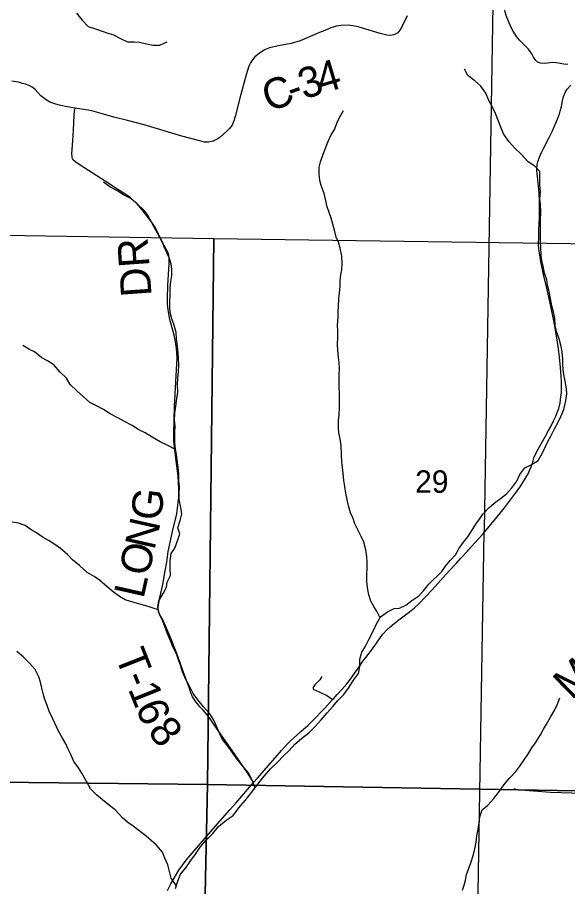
# Model space of a CAD drawing. Extents: x 0 to 191, y 0 to 55.
# Drawn here: x 184.977 to 186.002, y 52.289 to 53.907 of the extents above; entities that cross this region are included whole.
import ezdxf

# ---------------------------------------------------------------- set-up
doc = ezdxf.new("R2010")
doc.units = 0
for name, color, linetype in [('GM_X_Corporation', 7, 'Continuous'), ('GM_X_County_Road', 7, 'Continuous'), ('GM_X_County_Road_Text', 7, 'Continuous'), ('GM_X_Minor_River', 7, 'Continuous'), ('GM_X_Section_Text', 7, 'Continuous'), ('GM_X_Township_Road', 7, 'Continuous'), ('GM_X_Township_Road_Text', 7, 'Continuous')]:
    doc.layers.add(name, color=color, linetype=linetype)

msp = doc.modelspace()

# ---------------------------------------------------------------- linework, layer by layer
at = {"layer": 'GM_X_Corporation'}
for points in [[(184.8319, 50.3472), (184.8438, 50.7018), (184.8438, 50.7041), (184.8504, 51.1664), (184.8504, 51.1691), (184.8564, 51.468), (185.0493, 51.466), (185.0519, 51.466), (185.737, 51.4587), (185.8223, 51.4579), (185.8471, 52.9493), (185.8472, 52.953), (185.8634, 53.9305), (185.8653, 54.0182), (185.8655, 54.0321), (185.8681, 54.1568), (185.8476, 54.1564), (184.4129, 54.1665), (184.4114, 53.9192), (184.1701, 53.923), (184.1701, 49.9388)], [(184.8319, 50.3472), (184.8438, 50.7018), (184.8438, 50.7041), (184.8504, 51.1664), (184.8504, 51.1691), (184.8564, 51.468), (185.0493, 51.466), (185.0519, 51.466), (185.737, 51.4587), (185.8223, 51.4579), (185.8471, 52.9493), (185.8472, 52.953), (185.8634, 53.9305), (185.8653, 54.0182), (185.8655, 54.0321), (185.8681, 54.1568), (185.9791, 54.1551), (186.7401, 54.1422), (186.7662, 54.1447), (187.3845, 54.1319), (187.4205, 54.1315), (187.8766, 54.1257)]]:
    msp.add_lwpolyline(points, dxfattribs=at)
for points in [[(184.4027, 53.5105), (185.3431, 53.4952), (185.3319, 52.4794), (184.3885, 52.4898), (184.3932, 52.9078)], [(185.3431, 53.4952), (186.362, 53.4813), (186.3443, 52.462), (185.3319, 52.4794)], [(184.3885, 52.4898), (185.3319, 52.4794), (185.31, 51.4601), (184.3837, 51.4722), (184.385, 51.8913)], [(185.3319, 52.4794), (186.3443, 52.462), (186.336, 51.4505), (185.31, 51.4601)]]:
    msp.add_lwpolyline(points, close=True, dxfattribs=at)
at = {"layer": 'GM_X_County_Road'}
for points in [[(186.003, 53.8194), (185.9951, 53.8196), (185.9815, 53.8225), (185.974, 53.8226), (185.9596, 53.8209), (185.9515, 53.8214), (185.946, 53.8236), (185.9431, 53.8267), (185.939, 53.8329), (185.9356, 53.8388), (185.9328, 53.8435), (185.9294, 53.8476), (185.9222, 53.855), (185.9189, 53.8582), (185.9129, 53.8644), (185.9097, 53.8683), (185.9058, 53.8734), (185.901, 53.8809), (185.8967, 53.8894), (185.8919, 53.9), (185.888, 53.9102), (185.8834, 53.9267), (185.8747, 53.9283), (185.8636, 53.93)], [(185.7034, 53.9096), (185.6944, 53.8905), (185.6899, 53.883), (185.6858, 53.8781), (185.6786, 53.8743), (185.6725, 53.8731), (185.6657, 53.8735), (185.6529, 53.8766), (185.6204, 53.8868), (185.6121, 53.8891), (185.602, 53.8912), (185.5934, 53.8921), (185.5804, 53.8917), (185.5716, 53.8903), (185.5615, 53.8874), (185.5501, 53.8823), (185.5405, 53.8788), (185.5218, 53.8708), (185.5042, 53.8634), (185.4872, 53.8582), (185.464, 53.8541), (185.447, 53.8504), (185.4378, 53.8465), (185.4278, 53.8399), (185.4198, 53.8332), (185.4152, 53.828), (185.4116, 53.822), (185.4087, 53.8162), (185.4038, 53.8002), (185.3921, 53.7567), (185.3829, 53.7222), (185.3807, 53.7143), (185.3776, 53.7062), (185.3726, 53.6999), (185.3685, 53.6956), (185.3617, 53.6892), (185.3552, 53.6839), (185.3493, 53.68), (185.3416, 53.6764), (185.3338, 53.6748), (185.3262, 53.6748), (185.3172, 53.6769), (185.3007, 53.6814), (185.2836, 53.686), (185.2134, 53.7066), (185.1826, 53.7148), (185.1573, 53.7213), (185.1378, 53.7267), (185.1159, 53.7327), (185.1091, 53.7341), (185.0849, 53.738), (185.0674, 53.741), (185.0561, 53.7436), (185.0492, 53.7452), (185.0436, 53.7471), (185.0379, 53.7492), (185.0309, 53.7532), (185.0211, 53.7611), (185.0154, 53.7668), (185.0105, 53.7727), (185.0048, 53.7771), (184.9993, 53.7802), (184.9928, 53.7825), (184.987, 53.7841), (184.9793, 53.7862), (184.9669, 53.7881)], [(185.8226, 52.9215), (185.8431, 52.944), (185.8473, 52.9488), (185.8713, 52.9775), (185.8848, 52.9939), (185.9034, 53.0186), (185.9154, 53.035), (185.9257, 53.0521), (185.9289, 53.0574), (185.9315, 53.0634), (185.9345, 53.0703), (185.9363, 53.0751), (185.9382, 53.0814), (185.9402, 53.089), (185.9423, 53.0936), (185.9449, 53.0991), (185.961, 53.1276), (185.9669, 53.138), (185.9709, 53.1453), (185.9762, 53.1557), (185.9806, 53.1647), (185.9831, 53.1714), (185.9857, 53.179), (185.9882, 53.1897), (185.9898, 53.2007), (185.9907, 53.2088), (185.9906, 53.2164), (185.9907, 53.2303), (185.9904, 53.2392), (185.9889, 53.2553), (185.9869, 53.2748), (185.9846, 53.2943), (185.9823, 53.3102), (185.978, 53.336), (185.971, 53.3693), (185.9635, 53.4031), (185.9575, 53.4286), (185.9525, 53.4526), (185.951, 53.4608), (185.9497, 53.4686), (185.9489, 53.476), (185.9482, 53.4854), (185.9485, 53.4981), (185.9486, 53.5105), (185.949, 53.5229), (185.9499, 53.5347), (185.9501, 53.5522), (185.9498, 53.5651), (185.9491, 53.5801), (185.9485, 53.5857), (185.946, 53.611), (185.9453, 53.6166), (185.9451, 53.6212), (185.9451, 53.6261), (185.9456, 53.6318), (185.947, 53.6383), (185.9498, 53.6469), (185.9538, 53.6553), (185.9583, 53.6642), (185.9678, 53.6834), (185.9741, 53.6954), (185.9774, 53.703), (185.9834, 53.7176), (185.9869, 53.7273), (185.9886, 53.7321), (185.9906, 53.741), (185.9928, 53.7515), (185.9948, 53.7594), (185.9975, 53.7668), (186.0017, 53.7734), (186.0082, 53.781)], [(185.257, 52.2817), (185.2634, 52.2941), (185.2785, 52.3199), (185.2918, 52.3382), (185.3028, 52.3512), (185.3183, 52.3691), (185.3413, 52.3958), (185.373, 52.4319), (185.3843, 52.4446), (185.4172, 52.4829), (185.4245, 52.4909), (185.4451, 52.5148), (185.4693, 52.5424), (185.4814, 52.5557), (185.487, 52.5613), (185.4972, 52.5705), (185.5063, 52.5787), (185.5188, 52.5898), (185.5264, 52.5969), (185.5346, 52.6051), (185.5422, 52.6131), (185.55, 52.6215), (185.5647, 52.6371), (185.566, 52.6387), (185.5732, 52.6465), (185.5819, 52.656), (185.591, 52.6666), (185.5982, 52.6754), (185.6165, 52.7021), (185.6211, 52.7087), (185.6262, 52.7157), (185.6405, 52.7342), (185.6532, 52.7519), (185.6584, 52.7587), (185.6657, 52.7668), (185.6712, 52.7721), (185.6794, 52.7787), (185.688, 52.7856), (185.7051, 52.7987), (185.7166, 52.8076), (185.7261, 52.8163), (185.7495, 52.841), (185.7816, 52.8768), (185.7951, 52.8912), (185.8034, 52.9005), (185.8156, 52.9136), (185.8178, 52.9162), (185.8226, 52.9215)]]:
    msp.add_lwpolyline(points, dxfattribs=at)
at = {"layer": 'GM_X_Minor_River'}
for points in [[(185.0874, 53.9147), (185.0984, 53.9015), (185.1094, 53.8901), (185.1227, 53.8856), (185.1353, 53.8811), (185.1459, 53.8777), (185.1554, 53.8747), (185.1698, 53.8675), (185.1824, 53.8615), (185.1957, 53.8611), (185.2051, 53.8608), (185.2177, 53.8578), (185.2306, 53.8552), (185.2427, 53.8552), (185.2564, 53.8613)], [(185.877, 53.0114), (185.8884, 53.0202), (185.8982, 53.0312), (185.9077, 53.0434), (185.9133, 53.056), (185.9224, 53.0682), (185.9345, 53.0739), (185.9474, 53.0819), (185.955, 53.0949), (185.961, 53.1082), (185.9655, 53.1177), (185.9716, 53.1287), (185.9776, 53.1409), (185.9833, 53.1508), (185.9897, 53.1641), (185.995, 53.177), (185.9991, 53.1934), (186.0006, 53.2063), (186.0002, 53.2158), (185.9975, 53.2299), (185.9952, 53.242), (185.994, 53.2515), (185.9933, 53.261), (185.9932, 53.2709), (185.9921, 53.2842), (185.9901, 53.2944), (185.9863, 53.3088), (185.9817, 53.3225), (185.9794, 53.3335), (185.9782, 53.3464), (185.9759, 53.3589), (185.9729, 53.3699), (185.9706, 53.3836), (185.9679, 53.3965), (185.9648, 53.4083), (185.9636, 53.4182), (185.9594, 53.4311), (185.9568, 53.4443), (185.9544, 53.4546), (185.9529, 53.4645), (185.9525, 53.4785), (185.9521, 53.488), (185.952, 53.5161), (185.9516, 53.5302), (185.9523, 53.5438), (185.9519, 53.5594), (185.9507, 53.5689), (185.9519, 53.5826), (185.9503, 53.5947), (185.9507, 53.6054), (185.9506, 53.6198), (185.9411, 53.6297), (185.9289, 53.6383), (185.916, 53.652), (185.9038, 53.6637), (185.8936, 53.6755), (185.8829, 53.6899), (185.8791, 53.6993), (185.8737, 53.7137), (185.868, 53.7278), (185.8615, 53.7411), (185.8554, 53.7524), (185.8497, 53.7657), (185.8409, 53.7786), (185.8292, 53.7888), (185.8166, 53.7986), (185.8105, 53.8104)], [(185.6529, 52.7892), (185.6476, 52.8006), (185.6411, 52.8104), (185.6358, 52.8203), (185.6323, 52.832), (185.6304, 52.8419), (185.6285, 52.8563), (185.6281, 52.8689), (185.6292, 52.8837), (185.6291, 52.8932), (185.6284, 52.9027), (185.6264, 52.9156), (185.623, 52.93), (185.618, 52.941), (185.6112, 52.9543), (185.6062, 52.9641), (185.6028, 52.9744), (185.5978, 52.985), (185.594, 52.9975), (185.5917, 53.0093), (185.5894, 53.0214), (185.5874, 53.034), (185.5855, 53.045), (185.584, 53.0583), (185.5828, 53.0689), (185.582, 53.0792), (185.5812, 53.0936), (185.5804, 53.1096), (185.5789, 53.1225), (185.5765, 53.1339), (185.5758, 53.1437), (185.5757, 53.1563), (185.5768, 53.1669), (185.5772, 53.1806), (185.5775, 53.1954), (185.5775, 53.2072), (185.5771, 53.2186), (185.5767, 53.2322), (185.577, 53.2417), (185.5774, 53.2539), (185.577, 53.2638), (185.5758, 53.2736), (185.5743, 53.2873), (185.5739, 53.298), (185.5742, 53.3109), (185.5742, 53.3234), (185.5738, 53.3333), (185.5749, 53.3489), (185.5752, 53.3587), (185.5756, 53.3694), (185.5759, 53.3838), (185.5774, 53.3944), (185.5785, 53.4058), (185.5789, 53.4165), (185.58, 53.4275), (185.5815, 53.437), (185.5826, 53.4495), (185.5818, 53.4625), (185.5787, 53.4776), (185.5753, 53.4883), (185.5715, 53.4978), (185.568, 53.5107), (185.5653, 53.522), (185.5619, 53.5334), (185.5581, 53.5437), (185.5546, 53.5543), (185.5516, 53.5687), (185.5489, 53.579), (185.5435, 53.5938), (185.5408, 53.6032), (185.5393, 53.6154), (185.5396, 53.6279), (185.5423, 53.6382), (185.5468, 53.6523), (185.5509, 53.6618), (185.5558, 53.6747), (185.5619, 53.688), (185.5683, 53.6979), (185.5728, 53.7112), (185.5774, 53.7207), (185.5849, 53.7333)], [(185.4205, 52.4732), (185.415, 52.4875), (185.4074, 52.5012), (185.3967, 52.5137), (185.3865, 52.5269), (185.3796, 52.5368), (185.3697, 52.5504), (185.3598, 52.5629), (185.3545, 52.5735), (185.3499, 52.5849), (185.3434, 52.599), (185.3358, 52.6107), (185.324, 52.6236), (185.3137, 52.6365), (185.3049, 52.6486), (185.2981, 52.6622), (185.2912, 52.6748), (185.2851, 52.6888), (185.2817, 52.6994), (185.2782, 52.7093), (185.274, 52.7222), (185.2668, 52.7355), (185.2626, 52.7465), (185.2572, 52.7597), (185.2523, 52.7734), (185.2481, 52.7829), (185.2423, 52.7958), (185.2393, 52.8094), (185.2408, 52.8212), (185.2491, 52.8345), (185.2555, 52.8463), (185.2562, 52.8558), (185.2627, 52.868), (185.2619, 52.8813), (185.2618, 52.8954), (185.2641, 52.9091), (185.2705, 52.9193), (185.2765, 52.9342), (185.2803, 52.9456), (185.2761, 52.957), (185.2806, 52.9703), (185.2836, 52.9832), (185.2817, 52.9946), (185.279, 53.0094), (185.279, 53.02), (185.2793, 53.033), (185.2785, 53.0443), (185.2781, 53.0569), (185.2769, 53.0698), (185.275, 53.0835), (185.2738, 53.0933), (185.2719, 53.1032), (185.2708, 53.1157), (185.2707, 53.1347), (185.2711, 53.1461), (185.2703, 53.1571), (185.271, 53.1701), (185.2725, 53.1834), (185.2743, 53.1978), (185.2762, 53.2096), (185.2758, 53.2229), (185.2761, 53.2354), (185.2776, 53.2472), (185.278, 53.2597), (185.2776, 53.2727), (185.2772, 53.2822), (185.276, 53.2951), (185.2741, 53.3084), (185.2733, 53.3205), (185.2694, 53.3342), (185.2652, 53.3456), (185.2618, 53.3577), (185.2614, 53.368), (185.2617, 53.3775), (185.2621, 53.3904), (185.2621, 53.4033), (185.2635, 53.4151), (185.2654, 53.4265), (185.2654, 53.4382), (185.2638, 53.4477), (185.2608, 53.458), (185.2566, 53.4675), (185.2509, 53.48), (185.2451, 53.4936), (185.2406, 53.5031), (185.2348, 53.5153), (185.2287, 53.5247), (185.2185, 53.5372), (185.2093, 53.549), (185.2002, 53.5607), (185.1876, 53.5702), (185.1751, 53.5766), (185.1626, 53.5845), (185.1496, 53.5917), (185.1382, 53.6004)], [(185.2721, 53.1025), (185.2567, 53.1108), (185.2434, 53.1168), (185.2286, 53.1255), (185.2153, 53.1334), (185.2035, 53.1391), (185.191, 53.147), (185.1773, 53.1546), (185.1648, 53.1614), (185.1503, 53.1689), (185.1378, 53.1768), (185.1249, 53.1836), (185.1123, 53.1901), (185.0998, 53.2014), (185.0884, 53.2116), (185.0758, 53.2234), (185.0693, 53.2351), (185.0575, 53.2465), (185.0457, 53.2605), (185.0336, 53.2677), (185.0229, 53.2733), (185.0096, 53.2843), (185.0001, 53.2888), (184.9876, 53.2964)], [(185.2717, 52.2853), (185.2762, 52.299), (185.2811, 52.3123), (185.2913, 52.3242), (185.3008, 52.3375), (185.3091, 52.3497), (185.3178, 52.3626), (185.3284, 52.3752), (185.3413, 52.3881), (185.3522, 52.4007), (185.3662, 52.4129), (185.3791, 52.4217), (185.3897, 52.4358), (185.4018, 52.4491), (185.4117, 52.4617), (185.4219, 52.475), (185.4298, 52.4853), (185.437, 52.4948), (185.4491, 52.5085), (185.4612, 52.5203), (185.4737, 52.5329), (185.4836, 52.5425), (185.4945, 52.5543), (185.5066, 52.5649), (185.5203, 52.5756), (185.532, 52.5871), (185.5434, 52.5996), (185.5547, 52.6126), (185.5649, 52.6244), (185.574, 52.6351), (185.5857, 52.6469), (185.5952, 52.6602), (185.6035, 52.6735), (185.613, 52.6857), (185.6156, 52.699), (185.6152, 52.7123), (185.6193, 52.7252), (185.6261, 52.7363), (185.6329, 52.75), (185.6405, 52.766), (185.6461, 52.7781), (185.6541, 52.7911), (185.6669, 52.8002), (185.6794, 52.8064), (185.6889, 52.8075), (185.7007, 52.8129), (185.7124, 52.8217), (185.7249, 52.8301), (185.7336, 52.8396), (185.7438, 52.8522), (185.7681, 52.8758), (185.7749, 52.8853), (185.7843, 52.8964), (185.7934, 52.9067), (185.8006, 52.9188), (185.8085, 52.9303), (185.8165, 52.9402), (185.8233, 52.9504), (185.8312, 52.9634), (185.838, 52.9729), (185.8444, 52.9824), (185.8558, 52.9942), (185.8656, 53.003), (185.877, 53.0114)], [(185.2405, 52.804), (185.2287, 52.8079), (185.215, 52.812), (185.1884, 52.8195), (185.1785, 52.8229), (185.1679, 52.829), (185.1557, 52.8377), (185.1405, 52.8505), (185.1306, 52.8596), (185.1204, 52.866), (185.1074, 52.8736), (185.0934, 52.8868), (185.0804, 52.8974), (185.0706, 52.9073), (185.058, 52.9186), (185.0455, 52.9273), (185.0356, 52.933), (185.0257, 52.939), (185.0132, 52.9474), (185.0029, 52.953), (184.9919, 52.9613), (184.9793, 52.9655), (184.9676, 52.9673)], [(185.2735, 52.2909), (185.2637, 52.3051), (185.2606, 52.3172), (185.2576, 52.3297), (185.2522, 52.3423), (185.2476, 52.3533), (185.2366, 52.3661), (185.2267, 52.3752), (185.2172, 52.3832), (185.2039, 52.3937), (185.1929, 52.4013), (185.183, 52.4085), (185.1735, 52.4172), (185.1594, 52.432), (185.1488, 52.4403), (185.1362, 52.4509), (185.1248, 52.46), (185.1138, 52.4709), (185.1054, 52.4861), (185.0978, 52.5001), (185.0913, 52.51), (185.0829, 52.5217), (185.0772, 52.535), (185.0722, 52.5449), (185.0677, 52.5547), (185.0616, 52.5653), (185.0536, 52.5798), (185.0471, 52.593), (185.0432, 52.6025), (185.0368, 52.6158), (185.0329, 52.626), (185.028, 52.6389), (185.0253, 52.6484), (185.023, 52.6583), (185.0203, 52.6697), (185.0176, 52.6795), (185.0108, 52.6932), (185.0009, 52.7042), (184.9883, 52.7167), (184.9765, 52.7269)], [(185.8063, 52.2822), (185.8094, 52.2917), (185.812, 52.3012), (185.8139, 52.3115), (185.8191, 52.3244), (185.8229, 52.3351), (185.8267, 52.3488), (185.8297, 52.3594), (185.8319, 52.3719), (185.8334, 52.3833), (185.836, 52.3963), (185.8375, 52.408), (185.839, 52.4191), (185.8432, 52.432), (185.8534, 52.4408), (185.8647, 52.4533), (185.8753, 52.4667), (185.8844, 52.4789), (185.8946, 52.4914), (185.9056, 52.5036), (185.9132, 52.5135), (185.9215, 52.5253), (185.9283, 52.5348), (185.9355, 52.5474), (185.9423, 52.5569), (185.9517, 52.5714), (185.9574, 52.582), (185.9631, 52.5916), (185.9706, 52.6045), (185.9782, 52.6182), (185.9827, 52.6277), (185.9876, 52.6406)]]:
    msp.add_lwpolyline(points, dxfattribs=at)
at = {"layer": 'GM_X_Township_Road'}
for points in [[(185.4172, 52.4829), (185.4071, 52.4987), (185.382, 52.5362), (185.356, 52.5736), (185.3441, 52.5903), (185.3377, 52.5997), (185.3311, 52.6087), (185.3236, 52.6173), (185.3176, 52.6238), (185.3133, 52.6284), (185.3097, 52.6332), (185.3039, 52.6425), (185.3006, 52.6498), (185.2978, 52.6577), (185.2865, 52.6897), (185.2806, 52.7056), (185.2742, 52.7228), (185.2614, 52.7559), (185.2573, 52.7659), (185.2538, 52.7735), (185.2482, 52.7857), (185.243, 52.795), (185.2408, 52.7995), (185.2395, 52.8046), (185.2396, 52.8092), (185.2429, 52.8272), (185.2482, 52.8516), (185.2528, 52.8769), (185.2556, 52.893), (185.2586, 52.913), (185.2679, 52.9559), (185.2737, 52.9799), (185.2751, 52.9885), (185.2764, 52.9983), (185.2779, 53.014), (185.2782, 53.0294), (185.2769, 53.0531), (185.2724, 53.0866), (185.2712, 53.0965), (185.27, 53.1073), (185.269, 53.119), (185.2686, 53.1325), (185.2703, 53.1828), (185.2729, 53.2284), (185.2753, 53.2734), (185.2739, 53.2906), (185.2722, 53.3029), (185.2694, 53.3153), (185.2669, 53.325), (185.2616, 53.3444), (185.2582, 53.3626), (185.257, 53.3732), (185.2569, 53.384), (185.2579, 53.4077), (185.2598, 53.4387), (185.2602, 53.4472), (185.2603, 53.4517), (185.2603, 53.4578), (185.2595, 53.4642), (185.2582, 53.4687), (185.2554, 53.4745), (185.242, 53.4983), (185.228, 53.5242), (185.2197, 53.5396), (185.2167, 53.544), (185.2139, 53.5473), (185.2106, 53.5504), (185.1877, 53.5718), (185.1758, 53.5798), (185.1618, 53.5884), (185.1494, 53.5963), (185.1407, 53.6022), (185.1011, 53.6272), (185.0886, 53.6355), (185.0834, 53.6396), (185.0814, 53.6413), (185.0801, 53.6436), (185.0794, 53.6475), (185.0792, 53.6527), (185.0809, 53.6771), (185.0822, 53.697), (185.0832, 53.7254), (185.084, 53.7322), (185.0849, 53.738)], [(185.5448, 52.6804), (185.5407, 52.6741), (185.5378, 52.6709), (185.5355, 52.6685), (185.5333, 52.6664), (185.5316, 52.6649), (185.5303, 52.663), (185.5292, 52.6607), (185.5284, 52.6591), (185.5281, 52.6581), (185.5281, 52.657), (185.5289, 52.6562), (185.5312, 52.6553), (185.542, 52.6502), (185.5539, 52.6446), (185.5606, 52.6404), (185.5647, 52.6371)], [(185.902, 52.4715), (185.9073, 52.4699), (185.9706, 52.4651), (186.0301, 52.4631)]]:
    msp.add_lwpolyline(points, dxfattribs=at)

# ---------------------------------------------------------------- texts
at = {"layer": 'GM_X_County_Road_Text'}
for s, rotation, p in [('4', 16.7167, (185.5442, 53.7643)), ('3', 17.8458, (185.5112, 53.7537)), ('C', 20.2038, (185.4459, 53.7302)), ('-', 19.02, (185.4894, 53.7462))]:
    msp.add_text(s, height=0.0568, rotation=rotation, dxfattribs=at).set_placement(p)
at = {"layer": 'GM_X_Section_Text'}
msp.add_text('29', height=0.04186, rotation=0, dxfattribs=at).set_placement((185.7182, 53.022))
at = {"layer": 'GM_X_Township_Road_Text'}
for s, height, rotation, p in [('DR', 0.05682, 94.0854, (185.2276, 53.3886)), ('G', 0.0568, 82.9808, (185.2446, 52.9686)), ('N', 0.0568, 77.3237, (185.2326, 52.9138)), ('O', 0.0568, 77.2832, (185.2216, 52.8649)), ('L', 0.0568, 77.2829, (185.2122, 52.8235)), ('T', 0.0568, 291.472, (185.1588, 52.7188)), ('M', 0.0568, 44.2585, (186.0097, 52.6351)), ('-', 0.0568, 291.5306, (185.1743, 52.6791)), ('1', 0.0568, 291.7933, (185.183, 52.6572)), ('6', 0.0568, 293.116, (185.1965, 52.6234)), ('8', 0.0568, 308.1953, (185.2186, 52.5772))]:
    msp.add_text(s, height=height, rotation=rotation, dxfattribs=at).set_placement(p)

doc.saveas('drawing.dxf')
